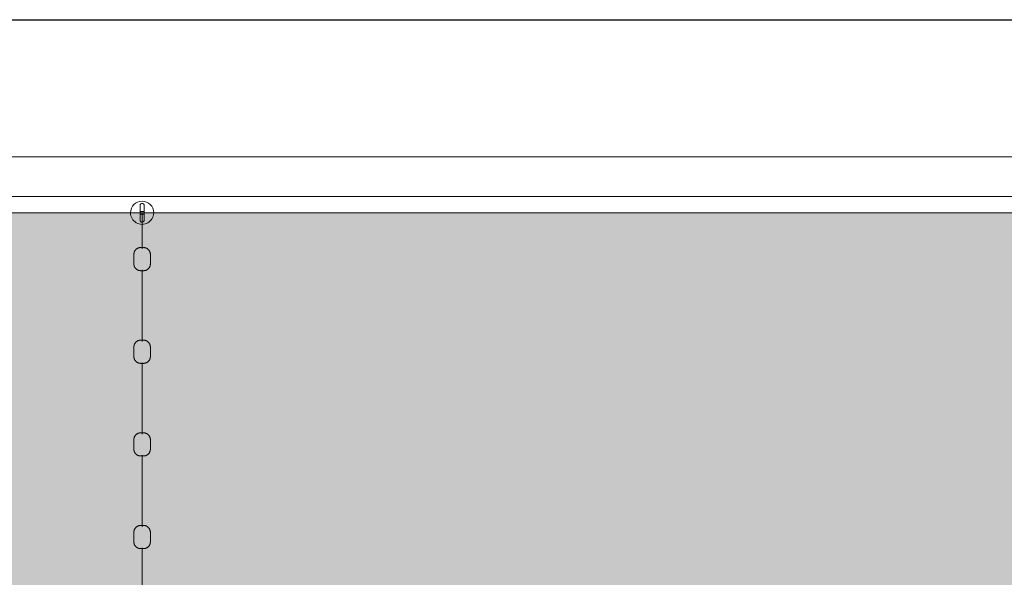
# Model space of a CAD drawing. Header units: millimetres. Extents: x 2016 to 102618, y -16590 to 68005.
# Tile 537 of 654: x 71236 to 73361, y 60533 to 61737. Entities that reach past the tile are written whole.
import ezdxf

# ---------------------------------------------------------------- set-up
doc = ezdxf.new("R2010")
doc.units = ezdxf.units.MM
for name, color, linetype, lineweight in [('A-DETL', 90, 'Continuous', 18), ('A-WALL', 113, 'Continuous', 13), ('Q-SPCQ', 91, 'Continuous', 13)]:
    doc.layers.add(name, color=color, linetype=linetype, lineweight=lineweight)
doc.layers.add('Water', color=131, linetype='Continuous')

# ---------------------------------------------------------------- blocks, each defined once
blk = doc.blocks.new('43_VCS_SE_goot_rooster_schuin - 28_VCS_RVS wand-gootrooster 25000mm-4108939-00 Begane grond')
at = {"layer": 'Q-SPCQ'}
for p, q in [((-10916.4, 147.1), (10914.3, 147.1)), ((10916.4, 145.8), (-10916.4, 145.8)), ((-10621.4, -148.8), (10620.1, -148.8))]:
    blk.add_line(p, q, dxfattribs=at)
blk = doc.blocks.new('89_VCS_SE_drijflijn - drijflijn-V276-00 Begane grond')
at = {"layer": 'Q-SPCQ'}
for p, q in [((-13163.1, -1.2), (-13163.1, 1.1)), ((-13160.1, 4.1), (-13143.1, 4.1)), ((-13146.1, 4.1), (-13146.1, -4.2)), ((-13143.1, 4.1), (-13126.1, 4.1)), ((-13143.1, 0), (-13065.4, 0)), ((-13140.1, -4.2), (-13140.1, 4.1)), ((-13123.1, 1.1), (-13123.1, -1.2)), ((-13032.8, 17.8), (-13053.3, 17.8)), ((-13020.1, 0), (-12865.4, 0)), ((-12832.8, 17.8), (-12853.3, 17.8)), ((-12820.1, 0), (-12665.4, 0)), ((-12632.8, 17.8), (-12653.3, 17.8)), ((-12620.1, 0), (-12465.4, 0)), ((-12432.8, 17.8), (-12453.3, 17.8)), ((-12420.1, 0), (-12265.4, 0)), ((-13143.1, -4.2), (-13160.1, -4.2)), ((-13126.1, -4.2), (-13143.1, -4.2)), ((-13053.3, -17.8), (-13032.8, -17.8)), ((-12853.3, -17.8), (-12832.8, -17.8)), ((-12653.3, -17.8), (-12632.8, -17.8)), ((-12453.3, -17.8), (-12432.8, -17.8))]:
    blk.add_line(p, q, dxfattribs=at)
at = {"layer": 'Q-SPCQ', "flags": 128}
for points in [[(-13068.1, 3), (-13068.1, 3.6), (-13068.1, 4.2), (-13068, 4.8), (-13067.9, 5.4), (-13067.8, 5.9), (-13067.7, 6.5), (-13067.5, 7.1), (-13067.4, 7.7), (-13067.2, 8.2), (-13067, 8.8), (-13066.7, 9.3), (-13066.4, 9.9), (-13066.2, 10.4), (-13065.9, 10.9), (-13065.5, 11.4), (-13065.2, 11.9), (-13064.8, 12.3), (-13064.4, 12.8), (-13064, 13.2), (-13063.6, 13.6), (-13063.2, 14.1), (-13062.7, 14.4), (-13062.3, 14.8), (-13061.8, 15.2), (-13061.3, 15.5), (-13060.8, 15.8), (-13060.3, 16.1), (-13059.7, 16.4), (-13059.2, 16.6), (-13058.7, 16.8), (-13058.1, 17), (-13057.5, 17.2), (-13057, 17.4), (-13056.4, 17.5), (-13055.8, 17.6), (-13055.2, 17.7), (-13054.6, 17.8), (-13054, 17.8), (-13053.4, 17.8), (-13053.3, 17.8)], [(-13068.1, -3), (-13068.1, -3), (-13068.1, -3), (-13068.1, -3), (-13068.1, -3), (-13068.1, -2.9), (-13068.1, -2.9), (-13068.1, -2.9), (-13068.1, -2.8), (-13068.1, -2.8), (-13068.1, -2.8), (-13068.1, -2.7), (-13068.1, -2.7), (-13068.1, -2.6), (-13068.1, -2.5), (-13068.1, -2.5), (-13068.1, -2.4), (-13068.1, -2.3), (-13068.1, -2.3), (-13068.1, -2.2), (-13068.1, -2.1), (-13068.1, -2), (-13068.1, -1.9), (-13068.1, -1.8), (-13068.1, -1.7), (-13068.1, -1.6), (-13068.1, -1.5), (-13068.1, -1.4), (-13068.1, -1.3), (-13068.1, -1.2), (-13068.1, -1.1), (-13068.1, -1), (-13068.1, -0.9), (-13068.1, -0.7), (-13068.1, -0.6), (-13068.1, -0.5), (-13068.1, -0.4), (-13068.1, -0.3), (-13068.1, -0.2), (-13068.1, 0), (-13068.1, 0.1), (-13068.1, 0.2), (-13068.1, 0.3), (-13068.1, 0.4), (-13068.1, 0.6), (-13068.1, 0.7), (-13068.1, 0.8), (-13068.1, 0.9), (-13068.1, 1), (-13068.1, 1.1), (-13068.1, 1.2), (-13068.1, 1.4), (-13068.1, 1.5), (-13068.1, 1.6), (-13068.1, 1.7), (-13068.1, 1.8), (-13068.1, 1.9), (-13068.1, 2), (-13068.1, 2), (-13068.1, 2.1), (-13068.1, 2.2), (-13068.1, 2.3), (-13068.1, 2.4), (-13068.1, 2.4), (-13068.1, 2.5), (-13068.1, 2.6), (-13068.1, 2.6), (-13068.1, 2.7), (-13068.1, 2.7), (-13068.1, 2.8), (-13068.1, 2.8), (-13068.1, 2.9), (-13068.1, 2.9), (-13068.1, 2.9), (-13068.1, 3), (-13068.1, 3), (-13068.1, 3), (-13068.1, 3), (-13068.1, 3)], [(-13068.1, 3), (-13068.1, 3), (-13068.1, 3), (-13068.1, 3), (-13068.1, 3), (-13068.1, 2.9), (-13068.1, 2.9), (-13068.1, 2.9), (-13068.1, 2.8), (-13068.1, 2.8), (-13068.1, 2.8), (-13068.1, 2.7), (-13068.1, 2.7), (-13068.1, 2.6), (-13068.1, 2.5), (-13068.1, 2.5), (-13068.1, 2.4), (-13068.1, 2.3), (-13068.1, 2.3), (-13068.1, 2.2), (-13068.1, 2.1), (-13068.1, 2), (-13068.1, 1.9), (-13068.1, 1.8), (-13068.1, 1.7), (-13068.1, 1.6), (-13068.1, 1.5), (-13068.1, 1.4), (-13068.1, 1.3), (-13068.1, 1.2), (-13068.1, 1.1), (-13068.1, 1), (-13068.1, 0.9), (-13068.1, 0.7), (-13068.1, 0.6), (-13068.1, 0.5), (-13068.1, 0.4), (-13068.1, 0.3), (-13068.1, 0.2), (-13068.1, 0), (-13068.1, -0.1), (-13068.1, -0.2), (-13068.1, -0.3), (-13068.1, -0.4), (-13068.1, -0.6), (-13068.1, -0.7), (-13068.1, -0.8), (-13068.1, -0.9), (-13068.1, -1), (-13068.1, -1.1), (-13068.1, -1.2), (-13068.1, -1.4), (-13068.1, -1.5), (-13068.1, -1.6), (-13068.1, -1.7), (-13068.1, -1.8), (-13068.1, -1.9), (-13068.1, -2), (-13068.1, -2), (-13068.1, -2.1), (-13068.1, -2.2), (-13068.1, -2.3), (-13068.1, -2.4), (-13068.1, -2.4), (-13068.1, -2.5), (-13068.1, -2.6), (-13068.1, -2.6), (-13068.1, -2.7), (-13068.1, -2.7), (-13068.1, -2.8), (-13068.1, -2.8), (-13068.1, -2.9), (-13068.1, -2.9), (-13068.1, -2.9), (-13068.1, -3), (-13068.1, -3), (-13068.1, -3), (-13068.1, -3), (-13068.1, -3)], [(-13032.8, 17.8), (-13032.2, 17.8), (-13031.6, 17.8), (-13031.1, 17.7), (-13030.5, 17.7), (-13029.9, 17.5), (-13029.3, 17.4), (-13028.8, 17.3), (-13028.2, 17.1), (-13027.6, 16.9), (-13027.1, 16.7), (-13026.6, 16.4), (-13026, 16.2), (-13025.5, 15.9), (-13025, 15.6), (-13024.5, 15.3), (-13024, 14.9), (-13023.6, 14.6), (-13023.1, 14.2), (-13022.7, 13.8), (-13022.3, 13.4), (-13021.9, 13), (-13021.5, 12.5), (-13021.1, 12.1), (-13020.8, 11.6), (-13020.5, 11.1), (-13020.1, 10.6), (-13019.9, 10.1), (-13019.6, 9.6), (-13019.3, 9), (-13019.1, 8.5), (-13018.9, 7.9), (-13018.7, 7.4), (-13018.6, 6.8), (-13018.5, 6.2), (-13018.3, 5.7), (-13018.3, 5.1), (-13018.2, 4.5), (-13018.1, 3.9), (-13018.1, 3.3), (-13018.1, 3.2)], [(-13018.1, 3.2), (-13018.1, 3.2), (-13018.1, 3.1), (-13018.1, 3.1), (-13018.1, 3.1), (-13018.1, 3.1), (-13018.1, 3.1), (-13018.1, 3), (-13018.1, 3), (-13018.1, 3), (-13018.1, 2.9), (-13018.1, 2.9), (-13018.1, 2.8), (-13018.1, 2.7), (-13018.1, 2.7), (-13018.1, 2.6), (-13018.1, 2.5), (-13018.1, 2.5), (-13018.1, 2.4), (-13018.1, 2.3), (-13018.1, 2.2), (-13018.1, 2.1), (-13018.1, 2), (-13018.1, 1.9), (-13018.1, 1.8), (-13018.1, 1.7), (-13018.1, 1.6), (-13018.1, 1.5), (-13018.1, 1.4), (-13018.1, 1.3), (-13018.1, 1.1), (-13018.1, 1), (-13018.1, 0.9), (-13018.1, 0.8), (-13018.1, 0.7), (-13018.1, 0.5), (-13018.1, 0.4), (-13018.1, 0.3), (-13018.1, 0.2), (-13018.1, 0), (-13018.1, -0.1), (-13018.1, -0.2), (-13018.1, -0.3), (-13018.1, -0.5), (-13018.1, -0.6), (-13018.1, -0.7), (-13018.1, -0.8), (-13018.1, -1), (-13018.1, -1.1), (-13018.1, -1.2), (-13018.1, -1.3), (-13018.1, -1.4), (-13018.1, -1.5), (-13018.1, -1.6), (-13018.1, -1.8), (-13018.1, -1.9), (-13018.1, -2), (-13018.1, -2.1), (-13018.1, -2.2), (-13018.1, -2.2), (-13018.1, -2.3), (-13018.1, -2.4), (-13018.1, -2.5), (-13018.1, -2.6), (-13018.1, -2.6), (-13018.1, -2.7), (-13018.1, -2.8), (-13018.1, -2.8), (-13018.1, -2.9), (-13018.1, -2.9), (-13018.1, -3), (-13018.1, -3), (-13018.1, -3.1), (-13018.1, -3.1), (-13018.1, -3.1), (-13018.1, -3.1), (-13018.1, -3.1), (-13018.1, -3.2), (-13018.1, -3.2)], [(-13018.1, -3.2), (-13018.1, -3.2), (-13018.1, -3.1), (-13018.1, -3.1), (-13018.1, -3.1), (-13018.1, -3.1), (-13018.1, -3.1), (-13018.1, -3), (-13018.1, -3), (-13018.1, -3), (-13018.1, -2.9), (-13018.1, -2.9), (-13018.1, -2.8), (-13018.1, -2.7), (-13018.1, -2.7), (-13018.1, -2.6), (-13018.1, -2.5), (-13018.1, -2.5), (-13018.1, -2.4), (-13018.1, -2.3), (-13018.1, -2.2), (-13018.1, -2.1), (-13018.1, -2), (-13018.1, -1.9), (-13018.1, -1.8), (-13018.1, -1.7), (-13018.1, -1.6), (-13018.1, -1.5), (-13018.1, -1.4), (-13018.1, -1.3), (-13018.1, -1.1), (-13018.1, -1), (-13018.1, -0.9), (-13018.1, -0.8), (-13018.1, -0.7), (-13018.1, -0.5), (-13018.1, -0.4), (-13018.1, -0.3), (-13018.1, -0.2), (-13018.1, 0), (-13018.1, 0.1), (-13018.1, 0.2), (-13018.1, 0.3), (-13018.1, 0.5), (-13018.1, 0.6), (-13018.1, 0.7), (-13018.1, 0.8), (-13018.1, 1), (-13018.1, 1.1), (-13018.1, 1.2), (-13018.1, 1.3), (-13018.1, 1.4), (-13018.1, 1.5), (-13018.1, 1.6), (-13018.1, 1.8), (-13018.1, 1.9), (-13018.1, 2), (-13018.1, 2.1), (-13018.1, 2.2), (-13018.1, 2.2), (-13018.1, 2.3), (-13018.1, 2.4), (-13018.1, 2.5), (-13018.1, 2.6), (-13018.1, 2.6), (-13018.1, 2.7), (-13018.1, 2.8), (-13018.1, 2.8), (-13018.1, 2.9), (-13018.1, 2.9), (-13018.1, 3), (-13018.1, 3), (-13018.1, 3.1), (-13018.1, 3.1), (-13018.1, 3.1), (-13018.1, 3.1), (-13018.1, 3.1), (-13018.1, 3.2), (-13018.1, 3.2)], [(-12868.1, 3), (-12868.1, 3.6), (-12868.1, 4.2), (-12868, 4.8), (-12867.9, 5.4), (-12867.8, 5.9), (-12867.7, 6.5), (-12867.5, 7.1), (-12867.4, 7.7), (-12867.2, 8.2), (-12867, 8.8), (-12866.7, 9.3), (-12866.4, 9.9), (-12866.2, 10.4), (-12865.9, 10.9), (-12865.5, 11.4), (-12865.2, 11.9), (-12864.8, 12.3), (-12864.4, 12.8), (-12864, 13.2), (-12863.6, 13.6), (-12863.2, 14.1), (-12862.7, 14.4), (-12862.3, 14.8), (-12861.8, 15.2), (-12861.3, 15.5), (-12860.8, 15.8), (-12860.3, 16.1), (-12859.7, 16.4), (-12859.2, 16.6), (-12858.7, 16.8), (-12858.1, 17), (-12857.5, 17.2), (-12857, 17.4), (-12856.4, 17.5), (-12855.8, 17.6), (-12855.2, 17.7), (-12854.6, 17.8), (-12854, 17.8), (-12853.4, 17.8), (-12853.3, 17.8)], [(-12868.1, -3), (-12868.1, -3), (-12868.1, -3), (-12868.1, -3), (-12868.1, -3), (-12868.1, -2.9), (-12868.1, -2.9), (-12868.1, -2.9), (-12868.1, -2.8), (-12868.1, -2.8), (-12868.1, -2.8), (-12868.1, -2.7), (-12868.1, -2.7), (-12868.1, -2.6), (-12868.1, -2.5), (-12868.1, -2.5), (-12868.1, -2.4), (-12868.1, -2.3), (-12868.1, -2.3), (-12868.1, -2.2), (-12868.1, -2.1), (-12868.1, -2), (-12868.1, -1.9), (-12868.1, -1.8), (-12868.1, -1.7), (-12868.1, -1.6), (-12868.1, -1.5), (-12868.1, -1.4), (-12868.1, -1.3), (-12868.1, -1.2), (-12868.1, -1.1), (-12868.1, -1), (-12868.1, -0.9), (-12868.1, -0.7), (-12868.1, -0.6), (-12868.1, -0.5), (-12868.1, -0.4), (-12868.1, -0.3), (-12868.1, -0.2), (-12868.1, 0), (-12868.1, 0.1), (-12868.1, 0.2), (-12868.1, 0.3), (-12868.1, 0.4), (-12868.1, 0.6), (-12868.1, 0.7), (-12868.1, 0.8), (-12868.1, 0.9), (-12868.1, 1), (-12868.1, 1.1), (-12868.1, 1.2), (-12868.1, 1.4), (-12868.1, 1.5), (-12868.1, 1.6), (-12868.1, 1.7), (-12868.1, 1.8), (-12868.1, 1.9), (-12868.1, 2), (-12868.1, 2), (-12868.1, 2.1), (-12868.1, 2.2), (-12868.1, 2.3), (-12868.1, 2.4), (-12868.1, 2.4), (-12868.1, 2.5), (-12868.1, 2.6), (-12868.1, 2.6), (-12868.1, 2.7), (-12868.1, 2.7), (-12868.1, 2.8), (-12868.1, 2.8), (-12868.1, 2.9), (-12868.1, 2.9), (-12868.1, 2.9), (-12868.1, 3), (-12868.1, 3), (-12868.1, 3), (-12868.1, 3), (-12868.1, 3)], [(-12868.1, 3), (-12868.1, 3), (-12868.1, 3), (-12868.1, 3), (-12868.1, 3), (-12868.1, 2.9), (-12868.1, 2.9), (-12868.1, 2.9), (-12868.1, 2.8), (-12868.1, 2.8), (-12868.1, 2.8), (-12868.1, 2.7), (-12868.1, 2.7), (-12868.1, 2.6), (-12868.1, 2.5), (-12868.1, 2.5), (-12868.1, 2.4), (-12868.1, 2.3), (-12868.1, 2.3), (-12868.1, 2.2), (-12868.1, 2.1), (-12868.1, 2), (-12868.1, 1.9), (-12868.1, 1.8), (-12868.1, 1.7), (-12868.1, 1.6), (-12868.1, 1.5), (-12868.1, 1.4), (-12868.1, 1.3), (-12868.1, 1.2), (-12868.1, 1.1), (-12868.1, 1), (-12868.1, 0.9), (-12868.1, 0.7), (-12868.1, 0.6), (-12868.1, 0.5), (-12868.1, 0.4), (-12868.1, 0.3), (-12868.1, 0.2), (-12868.1, 0), (-12868.1, -0.1), (-12868.1, -0.2), (-12868.1, -0.3), (-12868.1, -0.4), (-12868.1, -0.6), (-12868.1, -0.7), (-12868.1, -0.8), (-12868.1, -0.9), (-12868.1, -1), (-12868.1, -1.1), (-12868.1, -1.2), (-12868.1, -1.4), (-12868.1, -1.5), (-12868.1, -1.6), (-12868.1, -1.7), (-12868.1, -1.8), (-12868.1, -1.9), (-12868.1, -2), (-12868.1, -2), (-12868.1, -2.1), (-12868.1, -2.2), (-12868.1, -2.3), (-12868.1, -2.4), (-12868.1, -2.4), (-12868.1, -2.5), (-12868.1, -2.6), (-12868.1, -2.6), (-12868.1, -2.7), (-12868.1, -2.7), (-12868.1, -2.8), (-12868.1, -2.8), (-12868.1, -2.9), (-12868.1, -2.9), (-12868.1, -2.9), (-12868.1, -3), (-12868.1, -3), (-12868.1, -3), (-12868.1, -3), (-12868.1, -3)], [(-12832.8, 17.8), (-12832.2, 17.8), (-12831.6, 17.8), (-12831.1, 17.7), (-12830.5, 17.7), (-12829.9, 17.5), (-12829.3, 17.4), (-12828.8, 17.3), (-12828.2, 17.1), (-12827.6, 16.9), (-12827.1, 16.7), (-12826.6, 16.4), (-12826, 16.2), (-12825.5, 15.9), (-12825, 15.6), (-12824.5, 15.3), (-12824, 14.9), (-12823.6, 14.6), (-12823.1, 14.2), (-12822.7, 13.8), (-12822.3, 13.4), (-12821.9, 13), (-12821.5, 12.5), (-12821.1, 12.1), (-12820.8, 11.6), (-12820.5, 11.1), (-12820.1, 10.6), (-12819.9, 10.1), (-12819.6, 9.6), (-12819.3, 9), (-12819.1, 8.5), (-12818.9, 7.9), (-12818.7, 7.4), (-12818.6, 6.8), (-12818.5, 6.2), (-12818.3, 5.7), (-12818.3, 5.1), (-12818.2, 4.5), (-12818.1, 3.9), (-12818.1, 3.3), (-12818.1, 3.2)], [(-12818.1, 3.2), (-12818.1, 3.2), (-12818.1, 3.1), (-12818.1, 3.1), (-12818.1, 3.1), (-12818.1, 3.1), (-12818.1, 3.1), (-12818.1, 3), (-12818.1, 3), (-12818.1, 3), (-12818.1, 2.9), (-12818.1, 2.9), (-12818.1, 2.8), (-12818.1, 2.7), (-12818.1, 2.7), (-12818.1, 2.6), (-12818.1, 2.5), (-12818.1, 2.5), (-12818.1, 2.4), (-12818.1, 2.3), (-12818.1, 2.2), (-12818.1, 2.1), (-12818.1, 2), (-12818.1, 1.9), (-12818.1, 1.8), (-12818.1, 1.7), (-12818.1, 1.6), (-12818.1, 1.5), (-12818.1, 1.4), (-12818.1, 1.3), (-12818.1, 1.1), (-12818.1, 1), (-12818.1, 0.9), (-12818.1, 0.8), (-12818.1, 0.7), (-12818.1, 0.5), (-12818.1, 0.4), (-12818.1, 0.3), (-12818.1, 0.2), (-12818.1, 0), (-12818.1, -0.1), (-12818.1, -0.2), (-12818.1, -0.3), (-12818.1, -0.5), (-12818.1, -0.6), (-12818.1, -0.7), (-12818.1, -0.8), (-12818.1, -1), (-12818.1, -1.1), (-12818.1, -1.2), (-12818.1, -1.3), (-12818.1, -1.4), (-12818.1, -1.5), (-12818.1, -1.6), (-12818.1, -1.8), (-12818.1, -1.9), (-12818.1, -2), (-12818.1, -2.1), (-12818.1, -2.2), (-12818.1, -2.2), (-12818.1, -2.3), (-12818.1, -2.4), (-12818.1, -2.5), (-12818.1, -2.6), (-12818.1, -2.6), (-12818.1, -2.7), (-12818.1, -2.8), (-12818.1, -2.8), (-12818.1, -2.9), (-12818.1, -2.9), (-12818.1, -3), (-12818.1, -3), (-12818.1, -3.1), (-12818.1, -3.1), (-12818.1, -3.1), (-12818.1, -3.1), (-12818.1, -3.1), (-12818.1, -3.2), (-12818.1, -3.2)], [(-12818.1, -3.2), (-12818.1, -3.2), (-12818.1, -3.1), (-12818.1, -3.1), (-12818.1, -3.1), (-12818.1, -3.1), (-12818.1, -3.1), (-12818.1, -3), (-12818.1, -3), (-12818.1, -3), (-12818.1, -2.9), (-12818.1, -2.9), (-12818.1, -2.8), (-12818.1, -2.7), (-12818.1, -2.7), (-12818.1, -2.6), (-12818.1, -2.5), (-12818.1, -2.5), (-12818.1, -2.4), (-12818.1, -2.3), (-12818.1, -2.2), (-12818.1, -2.1), (-12818.1, -2), (-12818.1, -1.9), (-12818.1, -1.8), (-12818.1, -1.7), (-12818.1, -1.6), (-12818.1, -1.5), (-12818.1, -1.4), (-12818.1, -1.3), (-12818.1, -1.1), (-12818.1, -1), (-12818.1, -0.9), (-12818.1, -0.8), (-12818.1, -0.7), (-12818.1, -0.5), (-12818.1, -0.4), (-12818.1, -0.3), (-12818.1, -0.2), (-12818.1, 0), (-12818.1, 0.1), (-12818.1, 0.2), (-12818.1, 0.3), (-12818.1, 0.5), (-12818.1, 0.6), (-12818.1, 0.7), (-12818.1, 0.8), (-12818.1, 1), (-12818.1, 1.1), (-12818.1, 1.2), (-12818.1, 1.3), (-12818.1, 1.4), (-12818.1, 1.5), (-12818.1, 1.6), (-12818.1, 1.8), (-12818.1, 1.9), (-12818.1, 2), (-12818.1, 2.1), (-12818.1, 2.2), (-12818.1, 2.2), (-12818.1, 2.3), (-12818.1, 2.4), (-12818.1, 2.5), (-12818.1, 2.6), (-12818.1, 2.6), (-12818.1, 2.7), (-12818.1, 2.8), (-12818.1, 2.8), (-12818.1, 2.9), (-12818.1, 2.9), (-12818.1, 3), (-12818.1, 3), (-12818.1, 3.1), (-12818.1, 3.1), (-12818.1, 3.1), (-12818.1, 3.1), (-12818.1, 3.1), (-12818.1, 3.2), (-12818.1, 3.2)], [(-12668.1, 3), (-12668.1, 3.6), (-12668.1, 4.2), (-12668, 4.8), (-12667.9, 5.4), (-12667.8, 5.9), (-12667.7, 6.5), (-12667.5, 7.1), (-12667.4, 7.7), (-12667.2, 8.2), (-12667, 8.8), (-12666.7, 9.3), (-12666.4, 9.9), (-12666.2, 10.4), (-12665.9, 10.9), (-12665.5, 11.4), (-12665.2, 11.9), (-12664.8, 12.3), (-12664.4, 12.8), (-12664, 13.2), (-12663.6, 13.6), (-12663.2, 14.1), (-12662.7, 14.4), (-12662.3, 14.8), (-12661.8, 15.2), (-12661.3, 15.5), (-12660.8, 15.8), (-12660.3, 16.1), (-12659.7, 16.4), (-12659.2, 16.6), (-12658.7, 16.8), (-12658.1, 17), (-12657.5, 17.2), (-12657, 17.4), (-12656.4, 17.5), (-12655.8, 17.6), (-12655.2, 17.7), (-12654.6, 17.8), (-12654, 17.8), (-12653.4, 17.8), (-12653.3, 17.8)], [(-12668.1, -3), (-12668.1, -3), (-12668.1, -3), (-12668.1, -3), (-12668.1, -3), (-12668.1, -2.9), (-12668.1, -2.9), (-12668.1, -2.9), (-12668.1, -2.8), (-12668.1, -2.8), (-12668.1, -2.8), (-12668.1, -2.7), (-12668.1, -2.7), (-12668.1, -2.6), (-12668.1, -2.5), (-12668.1, -2.5), (-12668.1, -2.4), (-12668.1, -2.3), (-12668.1, -2.3), (-12668.1, -2.2), (-12668.1, -2.1), (-12668.1, -2), (-12668.1, -1.9), (-12668.1, -1.8), (-12668.1, -1.7), (-12668.1, -1.6), (-12668.1, -1.5), (-12668.1, -1.4), (-12668.1, -1.3), (-12668.1, -1.2), (-12668.1, -1.1), (-12668.1, -1), (-12668.1, -0.9), (-12668.1, -0.7), (-12668.1, -0.6), (-12668.1, -0.5), (-12668.1, -0.4), (-12668.1, -0.3), (-12668.1, -0.2), (-12668.1, 0), (-12668.1, 0.1), (-12668.1, 0.2), (-12668.1, 0.3), (-12668.1, 0.4), (-12668.1, 0.6), (-12668.1, 0.7), (-12668.1, 0.8), (-12668.1, 0.9), (-12668.1, 1), (-12668.1, 1.1), (-12668.1, 1.2), (-12668.1, 1.4), (-12668.1, 1.5), (-12668.1, 1.6), (-12668.1, 1.7), (-12668.1, 1.8), (-12668.1, 1.9), (-12668.1, 2), (-12668.1, 2), (-12668.1, 2.1), (-12668.1, 2.2), (-12668.1, 2.3), (-12668.1, 2.4), (-12668.1, 2.4), (-12668.1, 2.5), (-12668.1, 2.6), (-12668.1, 2.6), (-12668.1, 2.7), (-12668.1, 2.7), (-12668.1, 2.8), (-12668.1, 2.8), (-12668.1, 2.9), (-12668.1, 2.9), (-12668.1, 2.9), (-12668.1, 3), (-12668.1, 3), (-12668.1, 3), (-12668.1, 3), (-12668.1, 3)], [(-12668.1, 3), (-12668.1, 3), (-12668.1, 3), (-12668.1, 3), (-12668.1, 3), (-12668.1, 2.9), (-12668.1, 2.9), (-12668.1, 2.9), (-12668.1, 2.8), (-12668.1, 2.8), (-12668.1, 2.8), (-12668.1, 2.7), (-12668.1, 2.7), (-12668.1, 2.6), (-12668.1, 2.5), (-12668.1, 2.5), (-12668.1, 2.4), (-12668.1, 2.3), (-12668.1, 2.3), (-12668.1, 2.2), (-12668.1, 2.1), (-12668.1, 2), (-12668.1, 1.9), (-12668.1, 1.8), (-12668.1, 1.7), (-12668.1, 1.6), (-12668.1, 1.5), (-12668.1, 1.4), (-12668.1, 1.3), (-12668.1, 1.2), (-12668.1, 1.1), (-12668.1, 1), (-12668.1, 0.9), (-12668.1, 0.7), (-12668.1, 0.6), (-12668.1, 0.5), (-12668.1, 0.4), (-12668.1, 0.3), (-12668.1, 0.2), (-12668.1, 0), (-12668.1, -0.1), (-12668.1, -0.2), (-12668.1, -0.3), (-12668.1, -0.4), (-12668.1, -0.6), (-12668.1, -0.7), (-12668.1, -0.8), (-12668.1, -0.9), (-12668.1, -1), (-12668.1, -1.1), (-12668.1, -1.2), (-12668.1, -1.4), (-12668.1, -1.5), (-12668.1, -1.6), (-12668.1, -1.7), (-12668.1, -1.8), (-12668.1, -1.9), (-12668.1, -2), (-12668.1, -2), (-12668.1, -2.1), (-12668.1, -2.2), (-12668.1, -2.3), (-12668.1, -2.4), (-12668.1, -2.4), (-12668.1, -2.5), (-12668.1, -2.6), (-12668.1, -2.6), (-12668.1, -2.7), (-12668.1, -2.7), (-12668.1, -2.8), (-12668.1, -2.8), (-12668.1, -2.9), (-12668.1, -2.9), (-12668.1, -2.9), (-12668.1, -3), (-12668.1, -3), (-12668.1, -3), (-12668.1, -3), (-12668.1, -3)], [(-12632.8, 17.8), (-12632.2, 17.8), (-12631.6, 17.8), (-12631.1, 17.7), (-12630.5, 17.7), (-12629.9, 17.5), (-12629.3, 17.4), (-12628.8, 17.3), (-12628.2, 17.1), (-12627.6, 16.9), (-12627.1, 16.7), (-12626.6, 16.4), (-12626, 16.2), (-12625.5, 15.9), (-12625, 15.6), (-12624.5, 15.3), (-12624, 14.9), (-12623.6, 14.6), (-12623.1, 14.2), (-12622.7, 13.8), (-12622.3, 13.4), (-12621.9, 13), (-12621.5, 12.5), (-12621.1, 12.1), (-12620.8, 11.6), (-12620.5, 11.1), (-12620.1, 10.6), (-12619.9, 10.1), (-12619.6, 9.6), (-12619.3, 9), (-12619.1, 8.5), (-12618.9, 7.9), (-12618.7, 7.4), (-12618.6, 6.8), (-12618.5, 6.2), (-12618.3, 5.7), (-12618.3, 5.1), (-12618.2, 4.5), (-12618.1, 3.9), (-12618.1, 3.3), (-12618.1, 3.2)], [(-12618.1, 3.2), (-12618.1, 3.2), (-12618.1, 3.1), (-12618.1, 3.1), (-12618.1, 3.1), (-12618.1, 3.1), (-12618.1, 3.1), (-12618.1, 3), (-12618.1, 3), (-12618.1, 3), (-12618.1, 2.9), (-12618.1, 2.9), (-12618.1, 2.8), (-12618.1, 2.7), (-12618.1, 2.7), (-12618.1, 2.6), (-12618.1, 2.5), (-12618.1, 2.5), (-12618.1, 2.4), (-12618.1, 2.3), (-12618.1, 2.2), (-12618.1, 2.1), (-12618.1, 2), (-12618.1, 1.9), (-12618.1, 1.8), (-12618.1, 1.7), (-12618.1, 1.6), (-12618.1, 1.5), (-12618.1, 1.4), (-12618.1, 1.3), (-12618.1, 1.1), (-12618.1, 1), (-12618.1, 0.9), (-12618.1, 0.8), (-12618.1, 0.7), (-12618.1, 0.5), (-12618.1, 0.4), (-12618.1, 0.3), (-12618.1, 0.2), (-12618.1, 0), (-12618.1, -0.1), (-12618.1, -0.2), (-12618.1, -0.3), (-12618.1, -0.5), (-12618.1, -0.6), (-12618.1, -0.7), (-12618.1, -0.8), (-12618.1, -1), (-12618.1, -1.1), (-12618.1, -1.2), (-12618.1, -1.3), (-12618.1, -1.4), (-12618.1, -1.5), (-12618.1, -1.6), (-12618.1, -1.8), (-12618.1, -1.9), (-12618.1, -2), (-12618.1, -2.1), (-12618.1, -2.2), (-12618.1, -2.2), (-12618.1, -2.3), (-12618.1, -2.4), (-12618.1, -2.5), (-12618.1, -2.6), (-12618.1, -2.6), (-12618.1, -2.7), (-12618.1, -2.8), (-12618.1, -2.8), (-12618.1, -2.9), (-12618.1, -2.9), (-12618.1, -3), (-12618.1, -3), (-12618.1, -3.1), (-12618.1, -3.1), (-12618.1, -3.1), (-12618.1, -3.1), (-12618.1, -3.1), (-12618.1, -3.2), (-12618.1, -3.2)], [(-12618.1, -3.2), (-12618.1, -3.2), (-12618.1, -3.1), (-12618.1, -3.1), (-12618.1, -3.1), (-12618.1, -3.1), (-12618.1, -3.1), (-12618.1, -3), (-12618.1, -3), (-12618.1, -3), (-12618.1, -2.9), (-12618.1, -2.9), (-12618.1, -2.8), (-12618.1, -2.7), (-12618.1, -2.7), (-12618.1, -2.6), (-12618.1, -2.5), (-12618.1, -2.5), (-12618.1, -2.4), (-12618.1, -2.3), (-12618.1, -2.2), (-12618.1, -2.1), (-12618.1, -2), (-12618.1, -1.9), (-12618.1, -1.8), (-12618.1, -1.7), (-12618.1, -1.6), (-12618.1, -1.5), (-12618.1, -1.4), (-12618.1, -1.3), (-12618.1, -1.1), (-12618.1, -1), (-12618.1, -0.9), (-12618.1, -0.8), (-12618.1, -0.7), (-12618.1, -0.5), (-12618.1, -0.4), (-12618.1, -0.3), (-12618.1, -0.2), (-12618.1, 0), (-12618.1, 0.1), (-12618.1, 0.2), (-12618.1, 0.3), (-12618.1, 0.5), (-12618.1, 0.6), (-12618.1, 0.7), (-12618.1, 0.8), (-12618.1, 1), (-12618.1, 1.1), (-12618.1, 1.2), (-12618.1, 1.3), (-12618.1, 1.4), (-12618.1, 1.5), (-12618.1, 1.6), (-12618.1, 1.8), (-12618.1, 1.9), (-12618.1, 2), (-12618.1, 2.1), (-12618.1, 2.2), (-12618.1, 2.2), (-12618.1, 2.3), (-12618.1, 2.4), (-12618.1, 2.5), (-12618.1, 2.6), (-12618.1, 2.6), (-12618.1, 2.7), (-12618.1, 2.8), (-12618.1, 2.8), (-12618.1, 2.9), (-12618.1, 2.9), (-12618.1, 3), (-12618.1, 3), (-12618.1, 3.1), (-12618.1, 3.1), (-12618.1, 3.1), (-12618.1, 3.1), (-12618.1, 3.1), (-12618.1, 3.2), (-12618.1, 3.2)], [(-12468.1, 3), (-12468.1, 3.6), (-12468.1, 4.2), (-12468, 4.8), (-12467.9, 5.4), (-12467.8, 5.9), (-12467.7, 6.5), (-12467.5, 7.1), (-12467.4, 7.7), (-12467.2, 8.2), (-12467, 8.8), (-12466.7, 9.3), (-12466.4, 9.9), (-12466.2, 10.4), (-12465.9, 10.9), (-12465.5, 11.4), (-12465.2, 11.9), (-12464.8, 12.3), (-12464.4, 12.8), (-12464, 13.2), (-12463.6, 13.6), (-12463.2, 14.1), (-12462.7, 14.4), (-12462.3, 14.8), (-12461.8, 15.2), (-12461.3, 15.5), (-12460.8, 15.8), (-12460.3, 16.1), (-12459.7, 16.4), (-12459.2, 16.6), (-12458.7, 16.8), (-12458.1, 17), (-12457.5, 17.2), (-12457, 17.4), (-12456.4, 17.5), (-12455.8, 17.6), (-12455.2, 17.7), (-12454.6, 17.8), (-12454, 17.8), (-12453.4, 17.8), (-12453.3, 17.8)], [(-12468.1, -3), (-12468.1, -3), (-12468.1, -3), (-12468.1, -3), (-12468.1, -3), (-12468.1, -2.9), (-12468.1, -2.9), (-12468.1, -2.9), (-12468.1, -2.8), (-12468.1, -2.8), (-12468.1, -2.8), (-12468.1, -2.7), (-12468.1, -2.7), (-12468.1, -2.6), (-12468.1, -2.5), (-12468.1, -2.5), (-12468.1, -2.4), (-12468.1, -2.3), (-12468.1, -2.3), (-12468.1, -2.2), (-12468.1, -2.1), (-12468.1, -2), (-12468.1, -1.9), (-12468.1, -1.8), (-12468.1, -1.7), (-12468.1, -1.6), (-12468.1, -1.5), (-12468.1, -1.4), (-12468.1, -1.3), (-12468.1, -1.2), (-12468.1, -1.1), (-12468.1, -1), (-12468.1, -0.9), (-12468.1, -0.7), (-12468.1, -0.6), (-12468.1, -0.5), (-12468.1, -0.4), (-12468.1, -0.3), (-12468.1, -0.2), (-12468.1, 0), (-12468.1, 0.1), (-12468.1, 0.2), (-12468.1, 0.3), (-12468.1, 0.4), (-12468.1, 0.6), (-12468.1, 0.7), (-12468.1, 0.8), (-12468.1, 0.9), (-12468.1, 1), (-12468.1, 1.1), (-12468.1, 1.2), (-12468.1, 1.4), (-12468.1, 1.5), (-12468.1, 1.6), (-12468.1, 1.7), (-12468.1, 1.8), (-12468.1, 1.9), (-12468.1, 2), (-12468.1, 2), (-12468.1, 2.1), (-12468.1, 2.2), (-12468.1, 2.3), (-12468.1, 2.4), (-12468.1, 2.4), (-12468.1, 2.5), (-12468.1, 2.6), (-12468.1, 2.6), (-12468.1, 2.7), (-12468.1, 2.7), (-12468.1, 2.8), (-12468.1, 2.8), (-12468.1, 2.9), (-12468.1, 2.9), (-12468.1, 2.9), (-12468.1, 3), (-12468.1, 3), (-12468.1, 3), (-12468.1, 3), (-12468.1, 3)], [(-12468.1, 3), (-12468.1, 3), (-12468.1, 3), (-12468.1, 3), (-12468.1, 3), (-12468.1, 2.9), (-12468.1, 2.9), (-12468.1, 2.9), (-12468.1, 2.8), (-12468.1, 2.8), (-12468.1, 2.8), (-12468.1, 2.7), (-12468.1, 2.7), (-12468.1, 2.6), (-12468.1, 2.5), (-12468.1, 2.5), (-12468.1, 2.4), (-12468.1, 2.3), (-12468.1, 2.3), (-12468.1, 2.2), (-12468.1, 2.1), (-12468.1, 2), (-12468.1, 1.9), (-12468.1, 1.8), (-12468.1, 1.7), (-12468.1, 1.6), (-12468.1, 1.5), (-12468.1, 1.4), (-12468.1, 1.3), (-12468.1, 1.2), (-12468.1, 1.1), (-12468.1, 1), (-12468.1, 0.9), (-12468.1, 0.7), (-12468.1, 0.6), (-12468.1, 0.5), (-12468.1, 0.4), (-12468.1, 0.3), (-12468.1, 0.2), (-12468.1, 0), (-12468.1, -0.1), (-12468.1, -0.2), (-12468.1, -0.3), (-12468.1, -0.4), (-12468.1, -0.6), (-12468.1, -0.7), (-12468.1, -0.8), (-12468.1, -0.9), (-12468.1, -1), (-12468.1, -1.1), (-12468.1, -1.2), (-12468.1, -1.4), (-12468.1, -1.5), (-12468.1, -1.6), (-12468.1, -1.7), (-12468.1, -1.8), (-12468.1, -1.9), (-12468.1, -2), (-12468.1, -2), (-12468.1, -2.1), (-12468.1, -2.2), (-12468.1, -2.3), (-12468.1, -2.4), (-12468.1, -2.4), (-12468.1, -2.5), (-12468.1, -2.6), (-12468.1, -2.6), (-12468.1, -2.7), (-12468.1, -2.7), (-12468.1, -2.8), (-12468.1, -2.8), (-12468.1, -2.9), (-12468.1, -2.9), (-12468.1, -2.9), (-12468.1, -3), (-12468.1, -3), (-12468.1, -3), (-12468.1, -3), (-12468.1, -3)], [(-12432.8, 17.8), (-12432.2, 17.8), (-12431.6, 17.8), (-12431.1, 17.7), (-12430.5, 17.7), (-12429.9, 17.5), (-12429.3, 17.4), (-12428.8, 17.3), (-12428.2, 17.1), (-12427.6, 16.9), (-12427.1, 16.7), (-12426.6, 16.4), (-12426, 16.2), (-12425.5, 15.9), (-12425, 15.6), (-12424.5, 15.3), (-12424, 14.9), (-12423.6, 14.6), (-12423.1, 14.2), (-12422.7, 13.8), (-12422.3, 13.4), (-12421.9, 13), (-12421.5, 12.5), (-12421.1, 12.1), (-12420.8, 11.6), (-12420.5, 11.1), (-12420.1, 10.6), (-12419.9, 10.1), (-12419.6, 9.6), (-12419.3, 9), (-12419.1, 8.5), (-12418.9, 7.9), (-12418.7, 7.4), (-12418.6, 6.8), (-12418.5, 6.2), (-12418.3, 5.7), (-12418.3, 5.1), (-12418.2, 4.5), (-12418.1, 3.9), (-12418.1, 3.3), (-12418.1, 3.2)], [(-12418.1, 3.2), (-12418.1, 3.2), (-12418.1, 3.1), (-12418.1, 3.1), (-12418.1, 3.1), (-12418.1, 3.1), (-12418.1, 3.1), (-12418.1, 3), (-12418.1, 3), (-12418.1, 3), (-12418.1, 2.9), (-12418.1, 2.9), (-12418.1, 2.8), (-12418.1, 2.7), (-12418.1, 2.7), (-12418.1, 2.6), (-12418.1, 2.5), (-12418.1, 2.5), (-12418.1, 2.4), (-12418.1, 2.3), (-12418.1, 2.2), (-12418.1, 2.1), (-12418.1, 2), (-12418.1, 1.9), (-12418.1, 1.8), (-12418.1, 1.7), (-12418.1, 1.6), (-12418.1, 1.5), (-12418.1, 1.4), (-12418.1, 1.3), (-12418.1, 1.1), (-12418.1, 1), (-12418.1, 0.9), (-12418.1, 0.8), (-12418.1, 0.7), (-12418.1, 0.5), (-12418.1, 0.4), (-12418.1, 0.3), (-12418.1, 0.2), (-12418.1, 0), (-12418.1, -0.1), (-12418.1, -0.2), (-12418.1, -0.3), (-12418.1, -0.5), (-12418.1, -0.6), (-12418.1, -0.7), (-12418.1, -0.8), (-12418.1, -1), (-12418.1, -1.1), (-12418.1, -1.2), (-12418.1, -1.3), (-12418.1, -1.4), (-12418.1, -1.5), (-12418.1, -1.6), (-12418.1, -1.8), (-12418.1, -1.9), (-12418.1, -2), (-12418.1, -2.1), (-12418.1, -2.2), (-12418.1, -2.2), (-12418.1, -2.3), (-12418.1, -2.4), (-12418.1, -2.5), (-12418.1, -2.6), (-12418.1, -2.6), (-12418.1, -2.7), (-12418.1, -2.8), (-12418.1, -2.8), (-12418.1, -2.9), (-12418.1, -2.9), (-12418.1, -3), (-12418.1, -3), (-12418.1, -3.1), (-12418.1, -3.1), (-12418.1, -3.1), (-12418.1, -3.1), (-12418.1, -3.1), (-12418.1, -3.2), (-12418.1, -3.2)], [(-12418.1, -3.2), (-12418.1, -3.2), (-12418.1, -3.1), (-12418.1, -3.1), (-12418.1, -3.1), (-12418.1, -3.1), (-12418.1, -3.1), (-12418.1, -3), (-12418.1, -3), (-12418.1, -3), (-12418.1, -2.9), (-12418.1, -2.9), (-12418.1, -2.8), (-12418.1, -2.7), (-12418.1, -2.7), (-12418.1, -2.6), (-12418.1, -2.5), (-12418.1, -2.5), (-12418.1, -2.4), (-12418.1, -2.3), (-12418.1, -2.2), (-12418.1, -2.1), (-12418.1, -2), (-12418.1, -1.9), (-12418.1, -1.8), (-12418.1, -1.7), (-12418.1, -1.6), (-12418.1, -1.5), (-12418.1, -1.4), (-12418.1, -1.3), (-12418.1, -1.1), (-12418.1, -1), (-12418.1, -0.9), (-12418.1, -0.8), (-12418.1, -0.7), (-12418.1, -0.5), (-12418.1, -0.4), (-12418.1, -0.3), (-12418.1, -0.2), (-12418.1, 0), (-12418.1, 0.1), (-12418.1, 0.2), (-12418.1, 0.3), (-12418.1, 0.5), (-12418.1, 0.6), (-12418.1, 0.7), (-12418.1, 0.8), (-12418.1, 1), (-12418.1, 1.1), (-12418.1, 1.2), (-12418.1, 1.3), (-12418.1, 1.4), (-12418.1, 1.5), (-12418.1, 1.6), (-12418.1, 1.8), (-12418.1, 1.9), (-12418.1, 2), (-12418.1, 2.1), (-12418.1, 2.2), (-12418.1, 2.2), (-12418.1, 2.3), (-12418.1, 2.4), (-12418.1, 2.5), (-12418.1, 2.6), (-12418.1, 2.6), (-12418.1, 2.7), (-12418.1, 2.8), (-12418.1, 2.8), (-12418.1, 2.9), (-12418.1, 2.9), (-12418.1, 3), (-12418.1, 3), (-12418.1, 3.1), (-12418.1, 3.1), (-12418.1, 3.1), (-12418.1, 3.1), (-12418.1, 3.1), (-12418.1, 3.2), (-12418.1, 3.2)], [(-13053.3, -17.8), (-13053.9, -17.8), (-13054.5, -17.8), (-13055.1, -17.7), (-13055.6, -17.7), (-13056.2, -17.5), (-13056.8, -17.4), (-13057.4, -17.3), (-13058, -17.1), (-13058.5, -16.9), (-13059.1, -16.7), (-13059.6, -16.4), (-13060.1, -16.2), (-13060.7, -15.9), (-13061.2, -15.6), (-13061.7, -15.2), (-13062.1, -14.9), (-13062.6, -14.5), (-13063.1, -14.2), (-13063.5, -13.8), (-13063.9, -13.3), (-13064.3, -12.9), (-13064.7, -12.5), (-13065.1, -12), (-13065.4, -11.5), (-13065.8, -11), (-13066.1, -10.5), (-13066.4, -10), (-13066.6, -9.5), (-13066.9, -8.9), (-13067.1, -8.4), (-13067.3, -7.8), (-13067.5, -7.3), (-13067.7, -6.7), (-13067.8, -6.1), (-13067.9, -5.5), (-13068, -4.9), (-13068.1, -4.3), (-13068.1, -3.8), (-13068.1, -3.2), (-13068.1, -3)], [(-13018.1, -3.2), (-13018.1, -3.7), (-13018.2, -4.3), (-13018.2, -4.9), (-13018.3, -5.5), (-13018.4, -6.1), (-13018.5, -6.6), (-13018.7, -7.2), (-13018.9, -7.8), (-13019.1, -8.3), (-13019.3, -8.9), (-13019.5, -9.4), (-13019.8, -9.9), (-13020.1, -10.5), (-13020.4, -11), (-13020.7, -11.4), (-13021, -11.9), (-13021.4, -12.4), (-13021.8, -12.8), (-13022.2, -13.3), (-13022.6, -13.7), (-13023, -14.1), (-13023.5, -14.5), (-13023.9, -14.8), (-13024.4, -15.2), (-13024.9, -15.5), (-13025.4, -15.8), (-13025.9, -16.1), (-13026.4, -16.4), (-13026.9, -16.6), (-13027.5, -16.8), (-13028, -17), (-13028.6, -17.2), (-13029.2, -17.4), (-13029.7, -17.5), (-13030.3, -17.6), (-13030.9, -17.7), (-13031.5, -17.8), (-13032.1, -17.8), (-13032.7, -17.8), (-13032.8, -17.8)], [(-12853.3, -17.8), (-12853.9, -17.8), (-12854.5, -17.8), (-12855.1, -17.7), (-12855.6, -17.7), (-12856.2, -17.5), (-12856.8, -17.4), (-12857.4, -17.3), (-12858, -17.1), (-12858.5, -16.9), (-12859.1, -16.7), (-12859.6, -16.4), (-12860.1, -16.2), (-12860.7, -15.9), (-12861.2, -15.6), (-12861.7, -15.2), (-12862.1, -14.9), (-12862.6, -14.5), (-12863.1, -14.2), (-12863.5, -13.8), (-12863.9, -13.3), (-12864.3, -12.9), (-12864.7, -12.5), (-12865.1, -12), (-12865.4, -11.5), (-12865.8, -11), (-12866.1, -10.5), (-12866.4, -10), (-12866.6, -9.5), (-12866.9, -8.9), (-12867.1, -8.4), (-12867.3, -7.8), (-12867.5, -7.3), (-12867.7, -6.7), (-12867.8, -6.1), (-12867.9, -5.5), (-12868, -4.9), (-12868.1, -4.3), (-12868.1, -3.8), (-12868.1, -3.2), (-12868.1, -3)], [(-12818.1, -3.2), (-12818.1, -3.7), (-12818.2, -4.3), (-12818.2, -4.9), (-12818.3, -5.5), (-12818.4, -6.1), (-12818.5, -6.6), (-12818.7, -7.2), (-12818.9, -7.8), (-12819.1, -8.3), (-12819.3, -8.9), (-12819.5, -9.4), (-12819.8, -9.9), (-12820.1, -10.5), (-12820.4, -11), (-12820.7, -11.4), (-12821, -11.9), (-12821.4, -12.4), (-12821.8, -12.8), (-12822.2, -13.3), (-12822.6, -13.7), (-12823, -14.1), (-12823.5, -14.5), (-12823.9, -14.8), (-12824.4, -15.2), (-12824.9, -15.5), (-12825.4, -15.8), (-12825.9, -16.1), (-12826.4, -16.4), (-12826.9, -16.6), (-12827.5, -16.8), (-12828, -17), (-12828.6, -17.2), (-12829.2, -17.4), (-12829.7, -17.5), (-12830.3, -17.6), (-12830.9, -17.7), (-12831.5, -17.8), (-12832.1, -17.8), (-12832.7, -17.8), (-12832.8, -17.8)], [(-12653.3, -17.8), (-12653.9, -17.8), (-12654.5, -17.8), (-12655.1, -17.7), (-12655.6, -17.7), (-12656.2, -17.5), (-12656.8, -17.4), (-12657.4, -17.3), (-12658, -17.1), (-12658.5, -16.9), (-12659.1, -16.7), (-12659.6, -16.4), (-12660.1, -16.2), (-12660.7, -15.9), (-12661.2, -15.6), (-12661.7, -15.2), (-12662.1, -14.9), (-12662.6, -14.5), (-12663.1, -14.2), (-12663.5, -13.8), (-12663.9, -13.3), (-12664.3, -12.9), (-12664.7, -12.5), (-12665.1, -12), (-12665.4, -11.5), (-12665.8, -11), (-12666.1, -10.5), (-12666.4, -10), (-12666.6, -9.5), (-12666.9, -8.9), (-12667.1, -8.4), (-12667.3, -7.8), (-12667.5, -7.3), (-12667.7, -6.7), (-12667.8, -6.1), (-12667.9, -5.5), (-12668, -4.9), (-12668.1, -4.3), (-12668.1, -3.8), (-12668.1, -3.2), (-12668.1, -3)], [(-12618.1, -3.2), (-12618.1, -3.7), (-12618.2, -4.3), (-12618.2, -4.9), (-12618.3, -5.5), (-12618.4, -6.1), (-12618.5, -6.6), (-12618.7, -7.2), (-12618.9, -7.8), (-12619.1, -8.3), (-12619.3, -8.9), (-12619.5, -9.4), (-12619.8, -9.9), (-12620.1, -10.5), (-12620.4, -11), (-12620.7, -11.4), (-12621, -11.9), (-12621.4, -12.4), (-12621.8, -12.8), (-12622.2, -13.3), (-12622.6, -13.7), (-12623, -14.1), (-12623.5, -14.5), (-12623.9, -14.8), (-12624.4, -15.2), (-12624.9, -15.5), (-12625.4, -15.8), (-12625.9, -16.1), (-12626.4, -16.4), (-12626.9, -16.6), (-12627.5, -16.8), (-12628, -17), (-12628.6, -17.2), (-12629.2, -17.4), (-12629.7, -17.5), (-12630.3, -17.6), (-12630.9, -17.7), (-12631.5, -17.8), (-12632.1, -17.8), (-12632.7, -17.8), (-12632.8, -17.8)], [(-12453.3, -17.8), (-12453.9, -17.8), (-12454.5, -17.8), (-12455.1, -17.7), (-12455.6, -17.7), (-12456.2, -17.5), (-12456.8, -17.4), (-12457.4, -17.3), (-12458, -17.1), (-12458.5, -16.9), (-12459.1, -16.7), (-12459.6, -16.4), (-12460.1, -16.2), (-12460.7, -15.9), (-12461.2, -15.6), (-12461.7, -15.2), (-12462.1, -14.9), (-12462.6, -14.5), (-12463.1, -14.2), (-12463.5, -13.8), (-12463.9, -13.3), (-12464.3, -12.9), (-12464.7, -12.5), (-12465.1, -12), (-12465.4, -11.5), (-12465.8, -11), (-12466.1, -10.5), (-12466.4, -10), (-12466.6, -9.5), (-12466.9, -8.9), (-12467.1, -8.4), (-12467.3, -7.8), (-12467.5, -7.3), (-12467.7, -6.7), (-12467.8, -6.1), (-12467.9, -5.5), (-12468, -4.9), (-12468.1, -4.3), (-12468.1, -3.8), (-12468.1, -3.2), (-12468.1, -3)], [(-12418.1, -3.2), (-12418.1, -3.7), (-12418.2, -4.3), (-12418.2, -4.9), (-12418.3, -5.5), (-12418.4, -6.1), (-12418.5, -6.6), (-12418.7, -7.2), (-12418.9, -7.8), (-12419.1, -8.3), (-12419.3, -8.9), (-12419.5, -9.4), (-12419.8, -9.9), (-12420.1, -10.5), (-12420.4, -11), (-12420.7, -11.4), (-12421, -11.9), (-12421.4, -12.4), (-12421.8, -12.8), (-12422.2, -13.3), (-12422.6, -13.7), (-12423, -14.1), (-12423.5, -14.5), (-12423.9, -14.8), (-12424.4, -15.2), (-12424.9, -15.5), (-12425.4, -15.8), (-12425.9, -16.1), (-12426.4, -16.4), (-12426.9, -16.6), (-12427.5, -16.8), (-12428, -17), (-12428.6, -17.2), (-12429.2, -17.4), (-12429.7, -17.5), (-12430.3, -17.6), (-12430.9, -17.7), (-12431.5, -17.8), (-12432.1, -17.8), (-12432.7, -17.8), (-12432.8, -17.8)]]:
    blk.add_lwpolyline(points, dxfattribs=at)
at = {"layer": 'Q-SPCQ'}
for centre, radius, start, end in [((-13143.1, 0), 25, 90, 270), ((-13143.1, 0), 25, 270, 90), ((-13160.1, 1.1), 3, 90, 180), ((-13160.1, 1.1), 3, 105, 180), ((-13126.1, 1.1), 3, 360, 90), ((-13126.1, 1.1), 3, 360, 75), ((-13160.1, -1.2), 3, 180, 270), ((-13160.1, -1.2), 3, 180, 255), ((-13126.1, -1.2), 3, 270, 360), ((-13126.1, -1.2), 3, 285, 360)]:
    blk.add_arc(centre, radius, start, end, dxfattribs=at)
blk = doc.blocks.new('Walls 12 - Walls 1-3087048-00 Begane grond')
at = {"layer": 'A-WALL'}
blk.add_line((68465, 61355), (89535, 61355), dxfattribs=at)

msp = doc.modelspace()

# ---------------------------------------------------------------- hatches: boundary and pattern name
at = {"layer": 'Water', "transparency": 33554509}
msp.add_hatch(color=256, dxfattribs=at).paths.add_polyline_path([(89500, 36300), (89500, 61320), (68500, 61320), (68500, 36300), (89155, 36300)], flags=0)

# ---------------------------------------------------------------- linework, layer by layer
at = {"layer": 'A-DETL', "lineweight": 13}
msp.add_line((89500, 61320), (68500, 61320), dxfattribs=at)

# ---------------------------------------------------------------- block references
at = {"layer": 'A-WALL'}
msp.add_blockref('Walls 12 - Walls 1-3087048-00 Begane grond', (0, 0), dxfattribs=at)
at = {"layer": 'Q-SPCQ'}
msp.add_blockref('43_VCS_SE_goot_rooster_schuin - 28_VCS_RVS wand-gootrooster 25000mm-4108939-00 Begane grond', (79000.9, 61589.8), dxfattribs=at)
at = {"layer": 'Q-SPCQ', "rotation": 269.9999999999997}
msp.add_blockref('89_VCS_SE_drijflijn - drijflijn-V276-00 Begane grond', (71500, 48176.9), dxfattribs=at)

doc.saveas('drawing.dxf')
